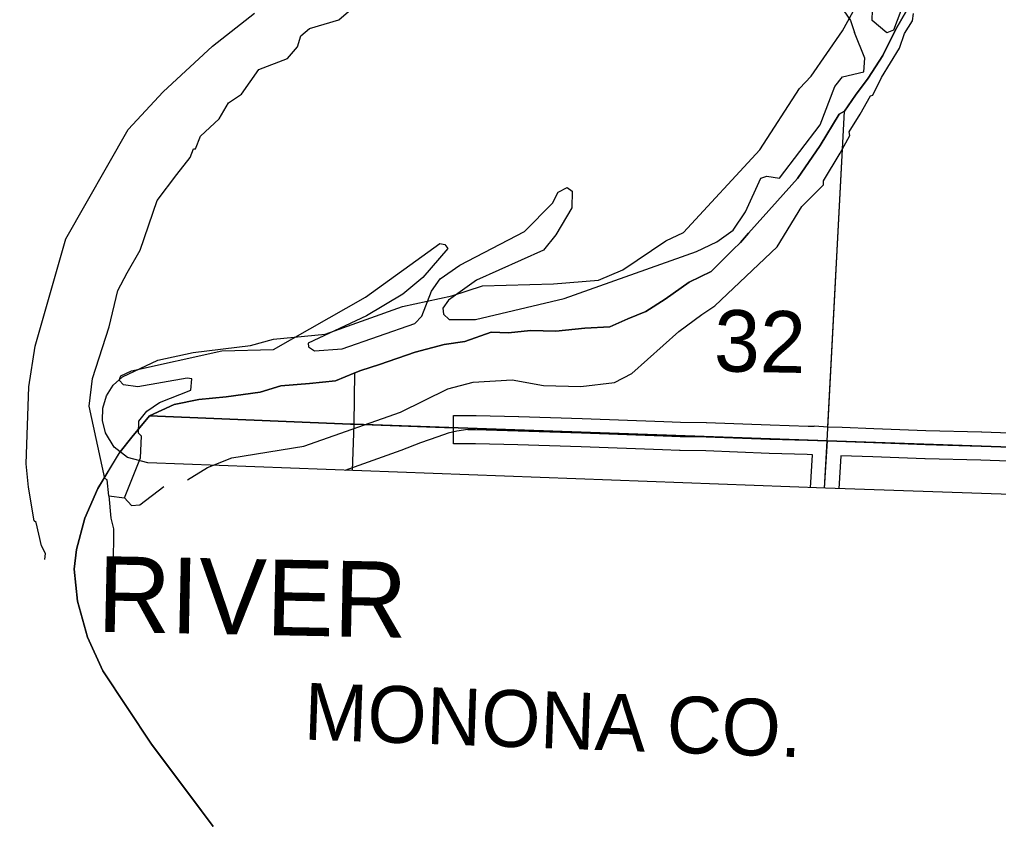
# Model space of a CAD drawing. Extents: x -157.2 to -99.3, y 12.2 to 46.2.
# Drawn here: x -146.776 to -144.708, y 16.406 to 18.111 of the extents above; entities that cross this region are included whole.
import ezdxf

# ---------------------------------------------------------------- set-up
doc = ezdxf.new("R2010")
doc.units = 0
for name, color, linetype in [('tdCoClipBndry', 7, 'Continuous'), ('tdCoCoBndry', 7, 'Continuous'), ('tdCoCoBndryTxt', 7, 'Continuous'), ('tdCoHydroRiver', 7, 'Continuous'), ('tdCoHydroTxtLg', 7, 'Continuous'), ('tdCoSecRteBand', 7, 'Continuous'), ('tdCoSecRteCL', 7, 'Continuous'), ('tdCoSectLine', 7, 'Continuous'), ('tdCoSectLinePart', 7, 'Continuous'), ('tdCoSectNmbr', 7, 'Continuous'), ('tdCoStBndry', 7, 'Continuous'), ('tdCoStBndryPart', 7, 'Continuous'), ('tdCoStPrkRd', 7, 'Continuous'), ('tdCoSurfGravel', 7, 'Continuous'), ('tdCoTwpBndryShd', 7, 'Continuous')]:
    doc.layers.add(name, color=color, linetype=linetype)

msp = doc.modelspace()

# ---------------------------------------------------------------- linework, layer by layer
at = {"layer": 'tdCoClipBndry'}
msp.add_lwpolyline([(-142.0845, 17.0183), (-145.0729, 17.1202), (-146.5053, 17.1737), (-146.5481, 17.1851), (-146.5761, 17.2069), (-146.5947, 17.2371), (-146.601, 17.2631), (-146.6002, 17.2898), (-146.5924, 17.3153), (-146.5781, 17.3378), (-146.5584, 17.3558), (-146.4838, 17.3911), (-146.4096, 17.4072), (-146.2883, 17.4219), (-146.2395, 17.4354), (-146.1303, 17.4457), (-145.9673, 17.5041), (-145.8625, 17.5266), (-145.7978, 17.5483), (-145.6477, 17.5519), (-145.5529, 17.5596), (-145.5012, 17.5816), (-145.4106, 17.6428), (-145.3729, 17.661), (-145.212, 17.8354), (-145.1279, 17.965), (-145.1036, 17.9909), (-145.0375, 18.0871), (-144.9731, 18.2035)], dxfattribs=at)
at = {"layer": 'tdCoCoBndry'}
for points in [[(-146.5016, 17.2735), (-146.4493, 17.2972), (-146.3976, 17.308), (-146.3398, 17.3136), (-146.268, 17.3236), (-146.2238, 17.3367), (-146.1636, 17.3414), (-146.1084, 17.3473), (-146.0676, 17.3643), (-146.0552, 17.3688), (-146.0155, 17.382), (-145.94, 17.4079), (-145.8792, 17.4238), (-145.8351, 17.4303), (-145.78, 17.4499), (-145.7428, 17.4489), (-145.6968, 17.4535), (-145.6429, 17.452), (-145.582, 17.4585), (-145.5287, 17.4613), (-145.4909, 17.4783), (-145.4531, 17.4934), (-145.4123, 17.5198), (-145.361, 17.556), (-145.3146, 17.578), (-145.3053, 17.5875), (-145.2689, 17.6237), (-145.2529, 17.6393), (-145.2362, 17.6592), (-145.1744, 17.7278), (-145.1323, 17.7745), (-145.0846, 17.8448), (-145.0441, 17.9106), (-145.033, 17.9171), (-145.0096, 17.9511), (-144.9833, 17.9871), (-144.9521, 18.0349), (-144.9253, 18.0888), (-144.9013, 18.1306)], [(-146.5016, 17.2735), (-146.0768, 17.2556), (-146.0694, 17.2557), (-145.0695, 17.2201), (-144.0702, 17.1857), (-143.0731, 17.1519), (-142.0807, 17.1182), (-141.0904, 17.0763), (-140.1006, 17.0343), (-139.109, 16.9941), (-138.1248, 16.9495), (-137.1248, 16.9061), (-136.1296, 16.8661), (-135.1553, 16.8138), (-134.1666, 16.7512)]]:
    msp.add_lwpolyline(points, dxfattribs=at)
at = {"layer": 'tdCoHydroRiver'}
for points in [[(-145.073, 18.1864), (-145.0203, 18.1088), (-145.0117, 18.0832)], [(-146.5877, 17.1044), (-146.5913, 17.1377), (-146.596, 17.141), (-146.6288, 17.2938), (-146.6222, 17.352), (-146.587, 17.4613), (-146.5687, 17.5381), (-146.5485, 17.5753), (-146.5217, 17.6234), (-146.4851, 17.728), (-146.4438, 17.7835), (-146.4158, 17.8189), (-146.4088, 17.8376), (-146.4041, 17.8374), (-146.3938, 17.8639), (-146.3547, 17.9005), (-146.3346, 17.9346), (-146.3072, 17.9527), (-146.2707, 18.0051), (-146.21, 18.0284), (-146.1887, 18.0529), (-146.1816, 18.0764), (-146.1637, 18.0916), (-146.1015, 18.1101), (-146.0609, 18.145)], [(-144.9139, 18.1289), (-144.9294, 18.0884), (-144.9438, 18.0826), (-144.9746, 18.1088), (-144.973, 18.1546)], [(-146.7231, 16.97), (-146.7212, 16.9826), (-146.7301, 16.9986), (-146.7411, 17.048), (-146.7457, 17.0513), (-146.7576, 17.1227), (-146.7623, 17.1719), (-146.7569, 17.3343), (-146.743, 17.4207), (-146.6787, 17.6476), (-146.5464, 17.8785), (-146.4728, 17.9582), (-146.3686, 18.0542), (-146.2795, 18.1239)], [(-145.3344, 17.4875), (-145.307, 17.5056), (-145.175, 17.6307), (-145.1233, 17.7158), (-145.0775, 17.7617), (-145.0773, 17.7696), (-145.0422, 17.8284), (-145.022, 17.8656), (-145.0233, 17.8736), (-145, 17.9107), (-144.9782, 17.9495), (-144.9734, 17.9509), (-144.9549, 17.9882), (-144.9165, 18.0501), (-144.906, 18.0813), (-144.8894, 18.1076), (-144.8873, 18.1233)], [(-146.5547, 17.1002), (-146.5204, 17.1843), (-146.5188, 17.2301), (-146.5249, 17.2366), (-146.5241, 17.2618), (-146.5076, 17.2834), (-146.4802, 17.3014), (-146.4146, 17.3277), (-146.4123, 17.3513), (-146.4217, 17.3532), (-146.5265, 17.3346), (-146.5563, 17.3387), (-146.5655, 17.3485), (-146.562, 17.3579), (-146.5396, 17.3682), (-146.3487, 17.4108), (-146.2397, 17.4135), (-146.0451, 17.5238), (-145.8883, 17.6371), (-145.8773, 17.6351), (-145.8712, 17.627), (-145.9238, 17.5656), (-145.966, 17.5307), (-146.0432, 17.4843), (-146.1667, 17.4268), (-146.1654, 17.4189), (-146.153, 17.4106), (-146.0945, 17.4149), (-145.9412, 17.4683), (-145.9265, 17.4836), (-145.9058, 17.5366), (-145.8875, 17.5628), (-145.8456, 17.5914), (-145.709, 17.6627), (-145.6503, 17.7223), (-145.6384, 17.7456), (-145.6192, 17.756), (-145.6084, 17.7478), (-145.6095, 17.7131), (-145.643, 17.6557), (-145.6693, 17.6235), (-145.8103, 17.5602), (-145.8701, 17.518), (-145.8817, 17.501), (-145.8805, 17.4883), (-145.8683, 17.4769), (-145.813, 17.4766), (-145.6253, 17.5209), (-145.3458, 17.6206), (-145.3025, 17.6412), (-145.2686, 17.6654), (-145.242, 17.704), (-145.2097, 17.7755), (-145.1969, 17.7799), (-145.1702, 17.7758), (-145.0844, 17.8882), (-145.0533, 17.9693), (-145.0369, 17.9893), (-144.9923, 18.0005), (-144.9898, 18.0288), (-145.0117, 18.0832)], [(-146.4216, 17.1383), (-146.379, 17.1638), (-146.3278, 17.1842), (-146.1754, 17.2092), (-145.971, 17.2813), (-145.8715, 17.3301), (-145.8174, 17.3441), (-145.7352, 17.3493), (-145.6692, 17.3376), (-145.5904, 17.335), (-145.5191, 17.3436), (-145.4822, 17.3629), (-145.383, 17.4512), (-145.3344, 17.4875)], [(-146.5547, 17.1002), (-146.5395, 17.0839), (-146.5221, 17.0849), (-146.4716, 17.124)], [(-146.5877, 17.1044), (-146.5547, 17.1002)], [(-146.5877, 17.1044), (-146.583, 17.0569), (-146.5774, 17.0346), (-146.5785, 16.9541)]]:
    msp.add_lwpolyline(points, dxfattribs=at)
at = {"layer": 'tdCoSecRteBand'}
for points in [[(-145.1051, 17.1214), (-145.1009, 17.1912), (-145.1119, 17.1916), (-145.1919, 17.194), (-145.1921, 17.194), (-145.1922, 17.194), (-145.3261, 17.1992), (-145.3804, 17.1997), (-145.3809, 17.1997), (-145.3814, 17.1997), (-145.4173, 17.2012), (-145.5896, 17.2076), (-145.7233, 17.2118), (-145.8129, 17.2142), (-145.8287, 17.2142), (-145.8293, 17.2142), (-145.8593, 17.2142), (-145.8593, 17.2742), (-145.8293, 17.2742), (-145.8287, 17.2742), (-145.8125, 17.2742), (-145.8121, 17.2742), (-145.8116, 17.2742), (-145.7216, 17.2718), (-145.7216, 17.2718), (-145.7215, 17.2718), (-145.5876, 17.2676), (-145.5875, 17.2676), (-145.5874, 17.2676), (-145.4151, 17.2611), (-145.415, 17.2611), (-145.4149, 17.2611), (-145.3794, 17.2597), (-145.3251, 17.2592), (-145.3247, 17.2592), (-145.3243, 17.2592), (-145.19, 17.254), (-145.1099, 17.2515), (-145.1099, 17.2515), (-145.1098, 17.2515), (-145.0981, 17.2511), (-145.0973, 17.2511), (-145.0973, 17.2518), (-145.0677, 17.25), (-145.0381, 17.249), (-144.971, 17.2466), (-144.9709, 17.2466), (-144.9709, 17.2466), (-144.8611, 17.2424), (-144.7432, 17.2395), (-144.743, 17.2395), (-144.7429, 17.2394), (-144.6243, 17.2353)], [(-144.1045, 17.0872), (-144.101, 17.1459), (-144.1007, 17.1568), (-144.16, 17.159), (-144.3178, 17.1642), (-144.3179, 17.1642), (-144.318, 17.1642), (-144.3724, 17.1664), (-144.4774, 17.1701), (-144.6263, 17.1753), (-144.6264, 17.1753), (-144.6264, 17.1753), (-144.7448, 17.1795), (-144.8628, 17.1824), (-144.863, 17.1824), (-144.8632, 17.1824), (-144.9731, 17.1866), (-145.0409, 17.189), (-145.0451, 17.1192)]]:
    msp.add_lwpolyline(points, dxfattribs=at)
at = {"layer": 'tdCoSecRteCL'}
msp.add_line((-145.0751, 17.1202), (-145.0691, 17.2201), dxfattribs=at)
for points in [[(-145.8293, 17.2442), (-145.8287, 17.2442), (-145.8125, 17.2442), (-145.7225, 17.2418), (-145.5885, 17.2376), (-145.4162, 17.2312), (-145.3802, 17.2297), (-145.3254, 17.2292), (-145.191, 17.224), (-145.1109, 17.2215), (-145.0691, 17.2201)], [(-145.0691, 17.2201), (-144.972, 17.2166), (-144.862, 17.2124), (-144.7439, 17.2095), (-144.6253, 17.2053), (-144.4764, 17.2001), (-144.3713, 17.1964), (-144.3168, 17.1942), (-144.159, 17.189), (-144.0699, 17.1857)]]:
    msp.add_lwpolyline(points, dxfattribs=at)
at = {"layer": 'tdCoSectLine'}
for points in [[(-144.894, 18.1425), (-144.9013, 18.1306), (-144.9253, 18.0888), (-144.9521, 18.0349), (-144.9833, 17.9871), (-145.0096, 17.9511), (-145.033, 17.9171)], [(-145.033, 17.9171), (-145.0441, 17.9106), (-145.0846, 17.8448), (-145.1323, 17.7745), (-145.1744, 17.7278), (-145.2362, 17.6592), (-145.2529, 17.6393), (-145.2689, 17.6237), (-145.3053, 17.5875), (-145.3146, 17.578), (-145.361, 17.556), (-145.4123, 17.5198), (-145.4531, 17.4934), (-145.4909, 17.4783), (-145.5287, 17.4613), (-145.582, 17.4585), (-145.6429, 17.452), (-145.6968, 17.4535), (-145.7428, 17.4489), (-145.78, 17.4499), (-145.8351, 17.4303), (-145.8792, 17.4238), (-145.94, 17.4079), (-146.0155, 17.382), (-146.0552, 17.3688), (-146.0676, 17.3643)], [(-145.0695, 17.2201), (-145.033, 17.9171)], [(-146.0676, 17.3643), (-146.1084, 17.3473), (-146.1636, 17.3414), (-146.2238, 17.3367), (-146.268, 17.3236), (-146.3398, 17.3136), (-146.3976, 17.308), (-146.4493, 17.2972), (-146.5016, 17.2735)], [(-146.0694, 17.2557), (-146.0676, 17.3643)], [(-146.5016, 17.2735), (-146.539, 17.228), (-146.5638, 17.1973)], [(-146.5016, 17.2735), (-146.0768, 17.2556), (-146.0694, 17.2557)], [(-146.0728, 17.1575), (-146.0694, 17.2557)], [(-146.0694, 17.2557), (-145.0695, 17.2201)], [(-145.075, 17.1202), (-145.0695, 17.2201)], [(-145.0695, 17.2201), (-144.0702, 17.1857)]]:
    msp.add_lwpolyline(points, dxfattribs=at)
at = {"layer": 'tdCoSectLinePart'}
for points in [[(-144.894, 18.1425), (-144.9013, 18.1306), (-144.9253, 18.0888), (-144.9521, 18.0349), (-144.9833, 17.9871), (-145.0096, 17.9511), (-145.033, 17.9171)], [(-145.033, 17.9171), (-145.0441, 17.9106), (-145.0846, 17.8448), (-145.1323, 17.7745), (-145.1744, 17.7278), (-145.2362, 17.6592), (-145.2529, 17.6393), (-145.2689, 17.6237), (-145.3053, 17.5875), (-145.3146, 17.578), (-145.361, 17.556), (-145.4123, 17.5198), (-145.4531, 17.4934), (-145.4909, 17.4783), (-145.5287, 17.4613), (-145.582, 17.4585), (-145.6429, 17.452), (-145.6968, 17.4535), (-145.7428, 17.4489), (-145.78, 17.4499), (-145.8351, 17.4303), (-145.8792, 17.4238), (-145.94, 17.4079), (-146.0155, 17.382), (-146.0552, 17.3688), (-146.0676, 17.3643)], [(-145.068, 17.2499), (-145.033, 17.9171)], [(-146.0676, 17.3643), (-146.1084, 17.3473), (-146.1636, 17.3414), (-146.2238, 17.3367), (-146.268, 17.3236), (-146.3398, 17.3136), (-146.3976, 17.308), (-146.4493, 17.2972), (-146.5016, 17.2735)], [(-146.0694, 17.2557), (-146.0676, 17.3643)], [(-146.5016, 17.2735), (-146.539, 17.228), (-146.5638, 17.1973)], [(-146.5016, 17.2735), (-146.0768, 17.2556), (-146.0694, 17.2557)], [(-146.0728, 17.1575), (-146.0694, 17.2557)], [(-146.0694, 17.2557), (-145.8594, 17.2482)]]:
    msp.add_lwpolyline(points, dxfattribs=at)
at = {"layer": 'tdCoStBndry'}
msp.add_lwpolyline([(-144.9013, 18.1306), (-144.9253, 18.0888), (-144.9521, 18.0349), (-144.9833, 17.9871), (-145.0096, 17.9511), (-145.033, 17.9171), (-145.0441, 17.9106), (-145.0846, 17.8448), (-145.1323, 17.7745), (-145.1744, 17.7278), (-145.2362, 17.6592), (-145.2529, 17.6393), (-145.2689, 17.6237), (-145.3053, 17.5875), (-145.3146, 17.578), (-145.361, 17.556), (-145.4123, 17.5198), (-145.4531, 17.4934), (-145.4909, 17.4783), (-145.5287, 17.4613), (-145.582, 17.4585), (-145.6429, 17.452), (-145.6968, 17.4535), (-145.7428, 17.4489), (-145.78, 17.4499), (-145.8351, 17.4303), (-145.8792, 17.4238), (-145.94, 17.4079), (-146.0155, 17.382), (-146.0552, 17.3688), (-146.0676, 17.3643), (-146.1084, 17.3473), (-146.1636, 17.3414), (-146.2238, 17.3367), (-146.268, 17.3236), (-146.3398, 17.3136), (-146.3976, 17.308), (-146.4493, 17.2972), (-146.5016, 17.2735), (-146.539, 17.228), (-146.5638, 17.1973), (-146.5682, 17.1919), (-146.6111, 17.1197), (-146.6383, 17.0573), (-146.6558, 16.991), (-146.6607, 16.9491), (-146.6538, 16.8818), (-146.6324, 16.8058), (-146.6002, 16.7346), (-146.4977, 16.5797), (-146.4167, 16.4715), (-146.3674, 16.4057)], dxfattribs=at)
at = {"layer": 'tdCoStBndryPart'}
for points in [[(-144.9013, 18.1306), (-144.9253, 18.0888), (-144.9521, 18.0349), (-144.9833, 17.9871), (-145.0096, 17.9511), (-145.033, 17.9171), (-145.0441, 17.9106), (-145.0846, 17.8448), (-145.1323, 17.7745), (-145.1744, 17.7278), (-145.2362, 17.6592), (-145.2529, 17.6393), (-145.2689, 17.6237), (-145.3053, 17.5875), (-145.3146, 17.578), (-145.361, 17.556), (-145.4123, 17.5198), (-145.4531, 17.4934), (-145.4909, 17.4783), (-145.5287, 17.4613), (-145.582, 17.4585), (-145.6429, 17.452), (-145.6968, 17.4535), (-145.7428, 17.4489), (-145.78, 17.4499), (-145.8351, 17.4303), (-145.8792, 17.4238), (-145.94, 17.4079), (-146.0155, 17.382), (-146.0552, 17.3688), (-146.0676, 17.3643), (-146.1084, 17.3473), (-146.1636, 17.3414), (-146.2238, 17.3367), (-146.268, 17.3236), (-146.3398, 17.3136), (-146.3976, 17.308), (-146.4493, 17.2972), (-146.5016, 17.2735), (-146.539, 17.228), (-146.5638, 17.1973)], [(-146.3674, 16.4057), (-146.4977, 16.5797), (-146.6002, 16.7346), (-146.6324, 16.8058), (-146.6538, 16.8818), (-146.6607, 16.9491), (-146.6558, 16.991), (-146.6383, 17.0573), (-146.6111, 17.1197), (-146.5638, 17.1973), (-146.539, 17.228), (-146.5016, 17.2735)]]:
    msp.add_lwpolyline(points, dxfattribs=at)
at = {"layer": 'tdCoStPrkRd'}
msp.add_lwpolyline([(-145.8293, 17.2442), (-145.8519, 17.2412), (-145.8704, 17.2364), (-145.8925, 17.229), (-145.929, 17.2161), (-145.9703, 17.2002), (-146.0889, 17.1581)], dxfattribs=at)
at = {"layer": 'tdCoSurfGravel'}
for p, q in [((-145.8293, 17.2442), (-145.8287, 17.2442)), ((-145.0751, 17.1202), (-145.0691, 17.2201))]:
    msp.add_line(p, q, dxfattribs=at)
for points in [[(-145.8287, 17.2442), (-145.8125, 17.2442), (-145.7225, 17.2418), (-145.5885, 17.2376), (-145.4162, 17.2312), (-145.3802, 17.2297), (-145.3254, 17.2292), (-145.191, 17.224), (-145.1109, 17.2215), (-145.0691, 17.2201)], [(-145.0691, 17.2201), (-144.972, 17.2166), (-144.862, 17.2124), (-144.7439, 17.2095), (-144.6253, 17.2053), (-144.4764, 17.2001), (-144.3713, 17.1964), (-144.3168, 17.1942), (-144.159, 17.189), (-144.0699, 17.1857), (-143.9787, 17.1823), (-143.8162, 17.1772), (-143.7568, 17.1749), (-143.647, 17.1712), (-143.5138, 17.1666), (-143.3503, 17.1609), (-143.2265, 17.1567), (-143.1222, 17.1532), (-143.0727, 17.1519)]]:
    msp.add_lwpolyline(points, dxfattribs=at)
at = {"layer": 'tdCoTwpBndryShd'}
msp.add_lwpolyline([(-144.0702, 17.1857), (-145.0695, 17.2201), (-146.0694, 17.2557), (-146.0768, 17.2556), (-146.5016, 17.2735), (-146.4493, 17.2972), (-146.3976, 17.308), (-146.3398, 17.3136), (-146.268, 17.3236), (-146.2238, 17.3367), (-146.1636, 17.3414), (-146.1084, 17.3473), (-146.0676, 17.3643), (-146.0552, 17.3688), (-146.0155, 17.382), (-145.94, 17.4079), (-145.8792, 17.4238), (-145.8351, 17.4303), (-145.78, 17.4499), (-145.7428, 17.4489), (-145.6968, 17.4535), (-145.6429, 17.452), (-145.582, 17.4585), (-145.5287, 17.4613), (-145.4909, 17.4783), (-145.4531, 17.4934), (-145.4123, 17.5198), (-145.361, 17.556), (-145.3146, 17.578), (-145.3053, 17.5875), (-145.2689, 17.6237), (-145.2529, 17.6393), (-145.2362, 17.6592), (-145.1744, 17.7278), (-145.1323, 17.7745), (-145.0846, 17.8448), (-145.0441, 17.9106), (-145.033, 17.9171), (-145.0096, 17.9511), (-144.9833, 17.9871), (-144.9521, 18.0349), (-144.9253, 18.0888), (-144.9013, 18.1306)], dxfattribs=at)

# ---------------------------------------------------------------- texts
at = {"layer": 'tdCoCoBndryTxt'}
msp.add_text('MONONA CO.', height=0.12, rotation=357.9604, dxfattribs=at).set_placement((-146.1765, 16.5893))
at = {"layer": 'tdCoHydroTxtLg'}
msp.add_text('MISSOURI   RIVER', height=0.16, rotation=358.8877, dxfattribs=at).set_placement((-147.8488, 16.841))
at = {"layer": 'tdCoSectNmbr'}
msp.add_text('32', height=0.13, rotation=358.889, dxfattribs=at).set_placement((-145.3095, 17.3675))

doc.saveas('drawing.dxf')
